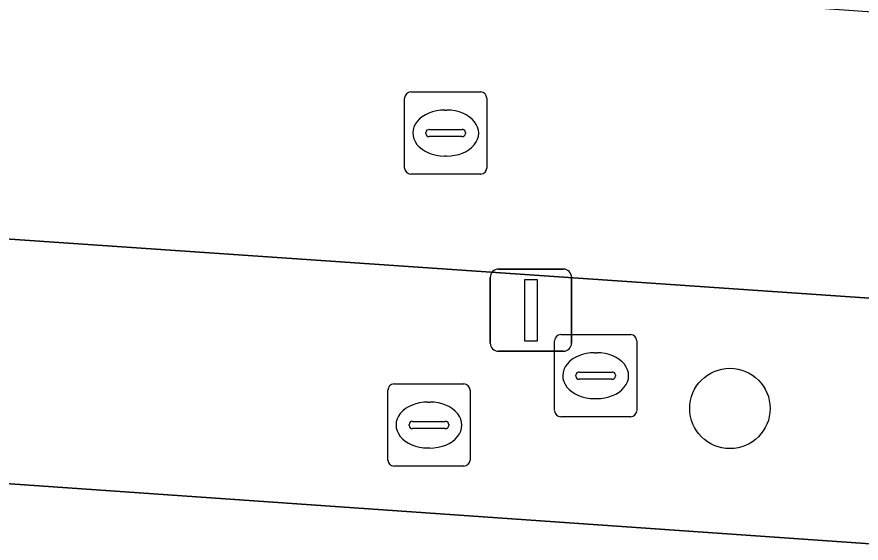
# Model space of a CAD drawing. Extents: x 155887 to 156869, y 383880 to 384678.
# Drawn here: x 156037.14 to 156047.41, y 383982.67 to 383989.08 of the extents above; entities that cross this region are included whole.
import ezdxf

# ---------------------------------------------------------------- set-up
doc = ezdxf.new("R2010")
doc.units = 0
for name, color, linetype in [('IMGEO_Berm_groen', 7, 'Continuous'), ('IMGEO_Boom', 7, 'Continuous'), ('IMGEO_Fietspad_gesloten', 7, 'Continuous'), ('IMGEO_Lichtmast', 7, 'Continuous'), ('IMGEO_Rijbaan_lokaal_gesloten', 7, 'Continuous'), ('IMGEO_Rioolput', 7, 'Continuous')]:
    doc.layers.add(name, color=color, linetype=linetype)

msp = doc.modelspace()

# ---------------------------------------------------------------- linework, layer by layer
at = {"layer": 'IMGEO_Berm_groen'}
for points in [[(155999.611, 383987.678), (155999.528, 383986.004), (155999.999, 383985.983), (156008.671, 383985.373), (156055.953, 383982.074), (156060.403, 383981.801), (156061.797, 383981.702), (156061.854, 383983.436)], [(156050.409, 383985.454), (156029.192, 383986.913)]]:
    msp.add_lwpolyline(points, dxfattribs=at)
at = {"layer": 'IMGEO_Boom'}
msp.add_circle((156045.814, 383984.311), 0.489, dxfattribs=at)
at = {"layer": 'IMGEO_Fietspad_gesloten'}
msp.add_lwpolyline([(156148.261, 383975.595), (156098.01, 383979.122), (156087.076, 383979.928), (156085.081, 383980.072), (156083.065, 383980.219), (156078.09, 383980.597), (156076.652, 383980.728), (156066.636, 383981.398), (156065.69, 383981.45), (156063.777, 383981.553), (156061.797, 383981.702), (156060.403, 383981.801), (156055.953, 383982.074), (156008.671, 383985.373), (155999.999, 383985.983)], dxfattribs=at)
at = {"layer": 'IMGEO_Lichtmast'}
for p, q in [((156042.997, 383986.007), (156043.787, 383986.007)), ((156043.787, 383986.007), (156042.997, 383986.007)), ((156042.897, 383985.107), (156042.897, 383985.907)), ((156042.897, 383985.907), (156042.897, 383985.107)), ((156043.887, 383985.907), (156043.887, 383985.107)), ((156043.887, 383985.107), (156043.887, 383985.907)), ((156043.787, 383985.007), (156042.997, 383985.007)), ((156042.997, 383985.007), (156043.787, 383985.007))]:
    msp.add_line(p, q, dxfattribs=at)
msp.add_lwpolyline([(156043.317, 383985.882), (156043.467, 383985.882), (156043.467, 383985.132), (156043.317, 383985.132), (156043.317, 383985.882)], dxfattribs=at)
for centre, start, end in [((156042.997, 383985.907), 90, 180), ((156042.997, 383985.907), 90, 180), ((156043.787, 383985.907), 0, 90), ((156043.787, 383985.907), 360, 90), ((156042.997, 383985.107), 180, 270), ((156042.997, 383985.107), 180, 270), ((156043.787, 383985.107), 270, 0), ((156043.787, 383985.107), 270, 0)]:
    msp.add_arc(centre, 0.1, start, end, dxfattribs=at)
at = {"layer": 'IMGEO_Rijbaan_lokaal_gesloten'}
msp.add_lwpolyline([(156064.53, 383987.955), (156063.705, 383988), (156061.606, 383988.145), (156060.752, 383988.204), (156000.23, 383992.483), (155999.999, 383988.212), (156004.522, 383988.227), (156006.524, 383988.243), (156011.779, 383988.106), (156029.192, 383986.913), (156050.409, 383985.454)], dxfattribs=at)
at = {"layer": 'IMGEO_Rioolput'}
for p, q in [((156041.854, 383987.238), (156041.854, 383988.09)), ((156041.929, 383988.164), (156042.781, 383988.164)), ((156042.855, 383988.09), (156042.855, 383987.238)), ((156042.342, 383987.944), (156042.367, 383987.944)), ((156042.156, 383987.707), (156042.554, 383987.707)), ((156042.113, 383987.658), (156042.113, 383987.67)), ((156042.551, 383987.621), (156042.153, 383987.621)), ((156042.597, 383987.67), (156042.597, 383987.658)), ((156042.365, 383987.384), (156042.34, 383987.384)), ((156042.781, 383987.164), (156041.929, 383987.164)), ((156043.679, 383984.284), (156043.679, 383985.136)), ((156043.754, 383985.21), (156044.606, 383985.21)), ((156044.68, 383985.136), (156044.68, 383984.284)), ((156044.167, 383984.99), (156044.192, 383984.99)), ((156043.938, 383984.704), (156043.938, 383984.716)), ((156043.981, 383984.753), (156044.379, 383984.753)), ((156044.422, 383984.716), (156044.422, 383984.704)), ((156041.725, 383984.609), (156042.577, 383984.609)), ((156044.376, 383984.667), (156043.978, 383984.667)), ((156041.65, 383983.683), (156041.65, 383984.535)), ((156042.651, 383984.535), (156042.651, 383983.683)), ((156044.19, 383984.43), (156044.165, 383984.43)), ((156042.138, 383984.389), (156042.163, 383984.389)), ((156044.606, 383984.21), (156043.754, 383984.21)), ((156041.909, 383984.103), (156041.909, 383984.115)), ((156041.952, 383984.152), (156042.35, 383984.152)), ((156042.393, 383984.115), (156042.393, 383984.103)), ((156042.347, 383984.066), (156041.949, 383984.066)), ((156042.161, 383983.829), (156042.136, 383983.829)), ((156042.577, 383983.609), (156041.725, 383983.609))]:
    msp.add_line(p, q, dxfattribs=at)
for points in [[(156041.854, 383987.238), (156041.854, 383988.09)], [(156041.929, 383988.164), (156042.781, 383988.164)], [(156042.855, 383988.09), (156042.855, 383987.238)], [(156042.781, 383987.164), (156041.929, 383987.164)], [(156043.679, 383984.284), (156043.679, 383985.136)], [(156043.754, 383985.21), (156044.606, 383985.21)], [(156044.68, 383985.136), (156044.68, 383984.284)], [(156041.725, 383984.609), (156042.577, 383984.609)], [(156041.65, 383983.683), (156041.65, 383984.535)], [(156042.651, 383984.535), (156042.651, 383983.683)], [(156044.606, 383984.21), (156043.754, 383984.21)], [(156042.577, 383983.609), (156041.725, 383983.609)]]:
    msp.add_lwpolyline(points, dxfattribs=at)
for centre, radius, start, end in [((156041.931, 383988.088), 0.0765, 91.552, 178.448), ((156041.931, 383988.088), 0.0765, 91.552, 178.448), ((156042.779, 383988.088), 0.0765, 1.552, 88.448), ((156042.779, 383988.088), 0.0765, 1.552, 88.448), ((156042.153, 383987.667), 0.0403, 85.8775, 175.7526), ((156042.558, 383987.669), 0.0386, 1.7309, 96.639), ((156042.15, 383987.657), 0.0366, 178.938, 274.7102), ((156042.554, 383987.664), 0.043, 264.8664, 352.4533), ((156041.931, 383987.24), 0.0765, 181.552, 268.448), ((156041.931, 383987.24), 0.0765, 181.552, 268.448), ((156042.779, 383987.24), 0.0765, 271.552, 358.448), ((156042.779, 383987.24), 0.0765, 271.552, 358.448), ((156043.756, 383985.134), 0.0765, 91.552, 178.448), ((156043.756, 383985.134), 0.0765, 91.552, 178.448), ((156044.604, 383985.134), 0.0765, 1.552, 88.448), ((156044.604, 383985.134), 0.0765, 1.552, 88.448), ((156043.978, 383984.713), 0.0403, 85.8775, 175.7526), ((156043.975, 383984.703), 0.0366, 178.938, 274.7102), ((156044.379, 383984.71), 0.043, 264.8664, 352.4533), ((156044.383, 383984.715), 0.0386, 1.7309, 96.639), ((156041.727, 383984.533), 0.0765, 91.552, 178.448), ((156041.727, 383984.533), 0.0765, 91.552, 178.448), ((156042.575, 383984.533), 0.0765, 1.552, 88.448), ((156042.575, 383984.533), 0.0765, 1.552, 88.448), ((156043.756, 383984.286), 0.0765, 181.552, 268.448), ((156043.756, 383984.286), 0.0765, 181.552, 268.448), ((156044.604, 383984.286), 0.0765, 271.552, 358.448), ((156044.604, 383984.286), 0.0765, 271.552, 358.448), ((156041.949, 383984.112), 0.0403, 85.8775, 175.7526), ((156041.946, 383984.102), 0.0366, 178.938, 274.7102), ((156042.35, 383984.109), 0.043, 264.8664, 352.4533), ((156042.354, 383984.114), 0.0386, 1.7309, 96.639), ((156041.727, 383983.685), 0.0765, 181.552, 268.448), ((156041.727, 383983.685), 0.0765, 181.552, 268.448), ((156042.575, 383983.685), 0.0765, 271.552, 358.448), ((156042.575, 383983.685), 0.0765, 271.552, 358.448)]:
    msp.add_arc(centre, radius, start, end, dxfattribs=at)
for centre, major_axis, ratio, start_param, end_param in [((156042.341, 383987.664), (-0.387, 0.002), 0.722429, 4.712389, 7.853982), ((156042.366, 383987.664), (-0.39, 0.002), 0.717154, 1.570796, 4.712389), ((156044.166, 383984.71), (-0.387, 0.002), 0.722429, 4.712389, 7.853982), ((156044.191, 383984.71), (-0.39, 0.002), 0.717154, 1.570796, 4.712389), ((156042.137, 383984.109), (-0.387, 0.002), 0.722429, 4.712389, 7.853982), ((156042.162, 383984.109), (-0.39, 0.002), 0.717154, 1.570796, 4.712389)]:
    msp.add_ellipse(centre, major_axis=major_axis, ratio=ratio, start_param=start_param, end_param=end_param, dxfattribs=at)

doc.saveas('drawing.dxf')
